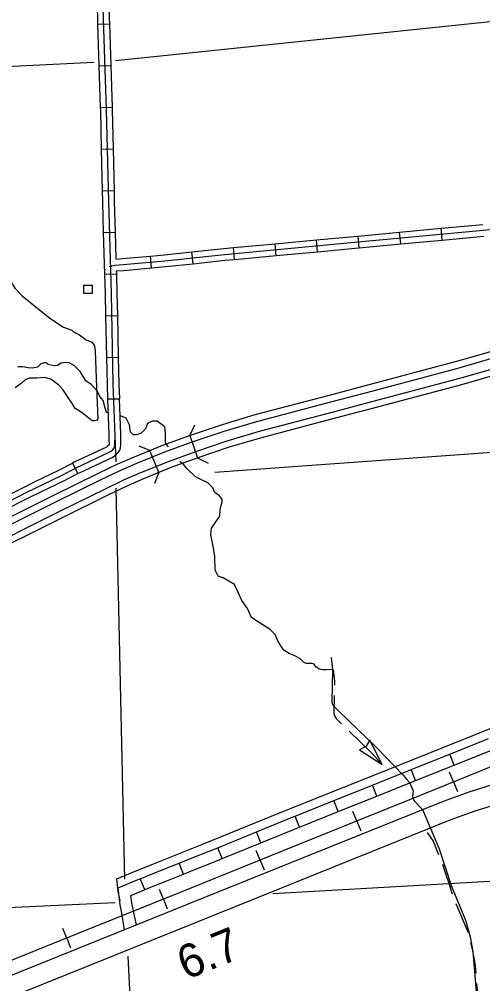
# Model space of a CAD drawing. Extents: x 1084508 to 1142749, y 1057638 to 1093403.
# Drawn here: x 1113940 to 1115781, y 1079113 to 1082947 of the extents above; entities that cross this region are included whole.
import ezdxf

# ---------------------------------------------------------------- set-up
doc = ezdxf.new("R2010")
doc.units = 0
for name, color, linetype in [('Level 15', 7, 'Continuous'), ('Level 19', 7, 'Continuous'), ('Level 31', 7, 'Continuous'), ('Level 32', 7, 'Continuous'), ('Level 35', 7, 'Continuous'), ('Level 39', 7, 'Continuous'), ('Level 40', 7, 'Continuous'), ('Level 43', 7, 'Continuous'), ('Level 47', 7, 'Continuous'), ('Level 48', 7, 'Continuous'), ('Level 5', 7, 'Continuous'), ('Level 56', 7, 'Continuous')]:
    doc.layers.add(name, color=color, linetype=linetype)

msp = doc.modelspace()

# ---------------------------------------------------------------- linework, layer by layer
at = {"layer": 'Level 15'}
for points in [[(1118020.1, 1080804.8), (1117454.8, 1080577.1), (1116519.3, 1080199.4), (1116394.7, 1080147.6), (1116308.1, 1080104.8), (1116151.2, 1080024.8), (1116076, 1079990.7), (1115983.7, 1079954.5), (1115857.6, 1079915.5), (1115726, 1079874.6), (1115624.4, 1079837.7), (1114621, 1079433.2), (1113651.5, 1079041.6), (1112659, 1078640), (1111665.4, 1078240.4), (1110770, 1077877.8), (1110703.6, 1077845.6), (1110619.8, 1077801.6), (1110387, 1077693.4)], [(1110420, 1077622.2), (1110654.6, 1077731.3), (1110738.9, 1077775.5), (1110801.9, 1077806.1), (1111694.8, 1078167.6), (1112688.3, 1078567.2), (1113680.9, 1078968.8), (1114650.4, 1079360.4), (1115652.5, 1079764.4), (1115751, 1079800.2), (1115880.8, 1079840.5), (1116009.6, 1079880.4), (1116106.5, 1079918.4), (1116185.3, 1079954.1), (1116343.3, 1080034.7), (1116427.2, 1080076.1), (1116549, 1080126.8), (1117484.2, 1080504.3), (1118049.4, 1080732)]]:
    msp.add_lwpolyline(points, dxfattribs=at)
at = {"layer": 'Level 19'}
for points in [[(1115943, 1081641.2), (1115942.1, 1081669.2), (1115894.9, 1081652.1), (1115793, 1081619.8), (1115671.8, 1081585.2), (1115308.6, 1081488.6), (1115170.7, 1081452), (1114876.6, 1081374.2), (1114745.7, 1081335.5), (1114618.7, 1081292.8), (1114508.6, 1081252.7), (1114397.1, 1081207), (1114330.7, 1081178.3), (1114253.4, 1081141.2), (1114074.2, 1081052.8), (1113719.4, 1080876.4)], [(1113731.3, 1080852.5), (1114086.1, 1081028.9), (1114265, 1081117.2), (1114341.7, 1081154), (1114407.4, 1081182.4), (1114518.3, 1081227.8), (1114627.5, 1081267.6), (1114753.7, 1081310), (1114883.8, 1081348.5), (1115177.5, 1081426.2), (1115315.4, 1081462.8), (1115678.9, 1081559.5), (1115800.7, 1081594.3), (1115903.5, 1081626.9), (1115943, 1081641.2)], [(1113749.5, 1080816), (1114104.2, 1080992.4), (1114282.9, 1081080.5), (1114358.7, 1081116.9), (1114423.3, 1081144.8), (1114533, 1081189.7), (1114641, 1081229.1), (1114766, 1081271.1), (1114894.8, 1081309.2), (1115187.9, 1081386.7), (1115325.9, 1081423.4), (1115689.8, 1081520.1), (1115812.5, 1081555.2), (1115916.6, 1081588.2), (1115944.3, 1081598.3), (1115945.2, 1081570.2)], [(1115945.2, 1081570.2), (1115925.2, 1081562.9), (1115820.2, 1081529.6), (1115696.9, 1081494.4), (1115332.8, 1081397.6), (1115194.8, 1081360.9), (1114902, 1081283.6), (1114774, 1081245.6), (1114649.8, 1081203.9), (1114542.6, 1081164.8), (1114433.6, 1081120.2), (1114369.7, 1081092.6), (1114294.6, 1081056.5), (1114116, 1080968.4), (1113761.4, 1080792.1)]]:
    msp.add_lwpolyline(points, dxfattribs=at)
at = {"layer": 'Level 31'}
for p, q in [((1114338.2, 1081438.6), (1114291.1, 1081436.9)), ((1114151.7, 1081182.7), (1114173.4, 1081140.9)), ((1114151.7, 1081182.7), (1114173.4, 1081140.9))]:
    msp.add_line(p, q, dxfattribs=at)
for points in [[(1114291.1, 1081436.9), (1114296.3, 1081296), (1114296.7, 1081273.4), (1114296.8, 1081257.5), (1114296.5, 1081254.5), (1114296.4, 1081254.3), (1114295.7, 1081253.1), (1114295.4, 1081252.8)], [(1114325.2, 1081216.3), (1114327.1, 1081217.8), (1114333.6, 1081224.7), (1114339.1, 1081233.9), (1114342.7, 1081243.7), (1114343.9, 1081255.2), (1114343.8, 1081273.8), (1114343.4, 1081297.8), (1114338.2, 1081438.6)], [(1112678.5, 1080424.1), (1112859.9, 1080514), (1113046.1, 1080606.6), (1113117.3, 1080641.9), (1113351.6, 1080758.1), (1113601.8, 1080884.1), (1113862.1, 1081012), (1113968.1, 1081065.3), (1114108.1, 1081133.7), (1114169.4, 1081165.4), (1114297.8, 1081225.9), (1114304.8, 1081230.3), (1114311.3, 1081235.3), (1114314.6, 1081238.9), (1114317.8, 1081244.1), (1114319.6, 1081249.1), (1114320.4, 1081256.3), (1114320.2, 1081273.6)], [(1114296.7, 1081253.8), (1114291.3, 1081249.7), (1114286.4, 1081246.6), (1114159, 1081186.5), (1114151.7, 1081182.7)], [(1114173.4, 1081140.9), (1114179.9, 1081144.3), (1114309.1, 1081205.2), (1114318.2, 1081211), (1114325.2, 1081216.3)], [(1114003.9, 1081109), (1114097.5, 1081154.7), (1114151.7, 1081182.7)], [(1114173.4, 1081140.9), (1114118.7, 1081112.6), (1114024.6, 1081066.7)], [(1113855.3, 1081035), (1113957.6, 1081086.4), (1114003.9, 1081109)], [(1114024.6, 1081066.7), (1113978.6, 1081044.2), (1113876.5, 1080992.9)]]:
    msp.add_lwpolyline(points, dxfattribs=at)
at = {"layer": 'Level 32'}
for p, q in [((1114251.2, 1082928), (1114298.2, 1082929.5)), ((1114256.6, 1082762.3), (1114303.7, 1082763.9)), ((1114262.1, 1082596.7), (1114309.1, 1082598.3)), ((1114266, 1082431.3), (1114313, 1082432.3)), ((1114269.7, 1082265.6), (1114316.8, 1082266.6)), ((1114274.2, 1082099.8), (1114321.3, 1082101.1)), ((1115290.5, 1082038.7), (1115286.1, 1082085.6)), ((1115455.5, 1082054.2), (1115451.1, 1082101.1)), ((1115620.5, 1082069.6), (1115616.1, 1082116.5)), ((1114960.4, 1082008), (1114956.1, 1082054.9)), ((1115125.4, 1082023.3), (1115121.1, 1082070.2)), ((1114465.6, 1081959), (1114461.4, 1082005.9)), ((1114630.9, 1081975.6), (1114625.9, 1082022.4)), ((1114795.4, 1081992.6), (1114791, 1082039.5)), ((1114278.9, 1081934.1), (1114326, 1081935.4)), ((1114283, 1081768.6), (1114330.1, 1081769.6)), ((1114286.6, 1081602.9), (1114333.7, 1081603.9)), ((1114291.1, 1081436.9), (1114338.2, 1081438.6)), ((1115668.4, 1079982.2), (1115650.8, 1080025.9)), ((1115514.6, 1079920.4), (1115497, 1079964.1)), ((1115360.8, 1079858.7), (1115343.2, 1079902.4)), ((1115206.9, 1079797), (1115189.4, 1079840.7)), ((1115053.1, 1079735.3), (1115035.6, 1079779)), ((1114899.8, 1079672.8), (1114882, 1079716.4)), ((1114746.4, 1079610.1), (1114728.6, 1079653.6)), ((1114592.2, 1079548.5), (1114574.9, 1079592.3)), ((1114438.7, 1079486.8), (1114420.9, 1079530.3))]:
    msp.add_line(p, q, dxfattribs=at)
for points in [[(1114582.8, 1083640.9), (1114442.9, 1083623.8), (1114400.3, 1083618.6), (1114382.1, 1083614), (1114359.7, 1083610.8), (1114316.1, 1083608.8), (1114281.8, 1083606.2), (1114273.5, 1083603.6), (1114264.1, 1083596.8), (1114258.3, 1083589.2), (1114255.6, 1083580.4), (1114254.7, 1083572.2), (1114256.1, 1083538.4), (1114260.5, 1083467.9), (1114263.6, 1083376.9), (1114264.7, 1083296.9), (1114274, 1082949.1), (1114286, 1082586.8), (1114294.3, 1082222.4), (1114304.7, 1081857.5), (1114312.5, 1081497.3), (1114323.9, 1081188)], [(1114246.6, 1083093.8), (1114250.5, 1082948.4), (1114251.2, 1082928)], [(1114293.6, 1083095.1), (1114297.5, 1082949.8), (1114298.2, 1082929.5)], [(1114251.2, 1082928), (1114256.6, 1082762.3)], [(1114298.2, 1082929.5), (1114303.7, 1082763.9)], [(1114256.6, 1082762.3), (1114262.1, 1082596.7)], [(1114303.7, 1082763.9), (1114309.1, 1082598.3)], [(1114262.1, 1082596.7), (1114262.4, 1082586.1), (1114266, 1082431.3)], [(1114309.1, 1082598.3), (1114309.5, 1082587.5), (1114313, 1082432.3)], [(1114266, 1082431.3), (1114269.7, 1082265.6)], [(1114313, 1082432.3), (1114316.8, 1082266.6)], [(1114269.7, 1082265.6), (1114270.7, 1082221.8), (1114274.2, 1082099.8)], [(1114316.8, 1082266.6), (1114317.8, 1082223), (1114321.3, 1082101.1)], [(1114299, 1081964.8), (1114308.3, 1081967.7), (1114320, 1081970.2), (1114352.5, 1081972.7), (1114519.1, 1081987.4), (1114755, 1082012.5), (1115272.5, 1082060.7), (1115755.1, 1082105.9), (1115796.3, 1082109.8), (1115946.5, 1082120.7)], [(1115616.1, 1082116.5), (1115752.8, 1082129.3), (1115781.1, 1082132)], [(1114274.2, 1082099.8), (1114278.9, 1081934.1)], [(1114321.3, 1082101.1), (1114324.3, 1081994.1)], [(1115121.1, 1082070.2), (1115270.3, 1082084.1), (1115286.1, 1082085.6)], [(1115286.1, 1082085.6), (1115451.1, 1082101.1)], [(1115451.1, 1082101.1), (1115616.1, 1082116.5)], [(1115620.5, 1082069.6), (1115757.3, 1082082.5), (1115785.5, 1082085.2)], [(1114791, 1082039.5), (1114956.1, 1082054.9)], [(1114956.1, 1082054.9), (1115121.1, 1082070.2)], [(1115290.5, 1082038.7), (1115455.5, 1082054.2)], [(1115455.5, 1082054.2), (1115620.5, 1082069.6)], [(1114324.3, 1081994.1), (1114350.6, 1081996.1), (1114461.4, 1082005.9)], [(1114461.4, 1082005.9), (1114516.8, 1082010.8), (1114625.9, 1082022.4)], [(1114625.9, 1082022.4), (1114752.6, 1082035.9), (1114791, 1082039.5)], [(1114795.4, 1081992.6), (1114960.4, 1082008)], [(1114960.4, 1082008), (1115125.4, 1082023.3)], [(1115125.4, 1082023.3), (1115274.7, 1082037.2), (1115290.5, 1082038.7)], [(1114465.6, 1081959), (1114521.4, 1081964), (1114630.9, 1081975.6)], [(1114630.9, 1081975.6), (1114757.3, 1081989.1), (1114795.4, 1081992.6)], [(1114278.9, 1081934.1), (1114281.1, 1081856.9), (1114283, 1081768.6)], [(1114325.7, 1081947), (1114354.4, 1081949.2), (1114465.6, 1081959)], [(1114325.7, 1081947), (1114326, 1081935.4)], [(1114326, 1081935.4), (1114328.2, 1081858.1), (1114330.1, 1081769.6)], [(1114283, 1081768.6), (1114286.6, 1081602.9)], [(1114330.1, 1081769.6), (1114333.7, 1081603.9)], [(1114286.6, 1081602.9), (1114288.9, 1081496.6), (1114291.1, 1081436.9)], [(1114333.7, 1081603.9), (1114336, 1081498), (1114338.2, 1081438.6)], [(1114340.9, 1079442.4), (1114338.7, 1079456.1), (1114333.7, 1079480.9), (1114327.7, 1079529.5), (1114391.4, 1079556.1), (1114486.8, 1079595.1), (1114605.5, 1079641.9), (1114672.4, 1079668.5), (1114987.3, 1079797.3), (1115465.4, 1079989), (1115922.9, 1080173), (1116386.8, 1080363.3), (1116774.6, 1080518.7), (1116851.1, 1080551.3), (1117291.2, 1080727), (1117354.1, 1080753.9), (1117360.1, 1080756), (1117364.6, 1080756.7), (1117369.9, 1080756.9), (1117377.8, 1080756.9)], [(1115650.8, 1080025.9), (1115804.6, 1080087.7)], [(1115497, 1079964.1), (1115650.8, 1080025.9)], [(1115668.4, 1079982.2), (1115822.1, 1080044)], [(1115514.6, 1079920.4), (1115668.4, 1079982.2)], [(1115343.2, 1079902.4), (1115487.1, 1079960.1), (1115497, 1079964.1)], [(1115189.4, 1079840.7), (1115343.2, 1079902.4)], [(1115360.8, 1079858.7), (1115504.7, 1079916.4), (1115514.6, 1079920.4)], [(1115206.9, 1079797), (1115360.8, 1079858.7)], [(1115035.6, 1079779), (1115189.4, 1079840.7)], [(1115053.1, 1079735.3), (1115206.9, 1079797)], [(1114882, 1079716.4), (1115009, 1079768.4), (1115035.6, 1079779)], [(1114728.6, 1079653.6), (1114882, 1079716.4)], [(1114899.8, 1079672.8), (1115026.7, 1079724.7), (1115053.1, 1079735.3)], [(1114746.4, 1079610.1), (1114899.8, 1079672.8)], [(1114574.9, 1079592.3), (1114627.3, 1079613), (1114694.1, 1079639.5), (1114728.6, 1079653.6)], [(1114420.9, 1079530.3), (1114508.5, 1079566.1), (1114574.9, 1079592.3)], [(1114592.2, 1079548.5), (1114644.6, 1079569.2), (1114711.7, 1079595.8), (1114746.4, 1079610.1)], [(1114357.9, 1079326.9), (1114346, 1079401.1), (1114340.9, 1079426.3), (1114332.7, 1079493.6), (1114412.9, 1079527.1), (1114420.9, 1079530.3)], [(1114438.7, 1079486.8), (1114526, 1079522.5), (1114592.2, 1079548.5)], [(1114405.3, 1079346), (1114387.4, 1079433.9), (1114383.7, 1079463.9), (1114430.9, 1079483.6), (1114438.7, 1079486.8)]]:
    msp.add_lwpolyline(points, dxfattribs=at)
at = {"layer": 'Level 35'}
for points in [[(1114291.6, 1081382.5), (1114286.8, 1081384.3), (1114281, 1081400.7), (1114274.2, 1081431.3), (1114260.6, 1081447.4), (1114250, 1081470.2), (1114226.2, 1081494.8), (1114204.7, 1081510.5), (1114182.4, 1081547.1), (1114160.1, 1081569.6), (1114139.1, 1081581.7), (1114124.8, 1081582.8), (1114106.1, 1081579.5), (1114091.7, 1081570.7), (1114081.8, 1081569.6), (1114078.5, 1081569.6), (1114055.4, 1081575.1), (1114048.8, 1081581.7), (1114041, 1081581.7), (1114025.6, 1081577.3), (1114012.4, 1081564.1), (1113991.4, 1081560.8), (1113976, 1081561.9), (1113952.9, 1081565.2), (1113934.1, 1081565.2)], [(1114533.2, 1081246.8), (1114521.6, 1081263), (1114521.6, 1081278.5), (1114521.6, 1081302.7), (1114518.3, 1081327), (1114488.5, 1081349), (1114467.6, 1081349), (1114449.9, 1081340.2), (1114442.2, 1081319.3), (1114423.5, 1081300.5), (1114404.6, 1081294.9), (1114393.6, 1081294.9), (1114382.6, 1081305.1), (1114378.4, 1081334.3), (1114365.2, 1081361.9), (1114341.9, 1081371.2)], [(1115187.2, 1080362.3), (1115159.7, 1080361.1), (1115144.3, 1080361.1), (1115131, 1080363.3), (1115118.9, 1080372.1), (1115111.2, 1080383.1), (1115103.5, 1080386.4), (1115098, 1080386.4), (1115080.3, 1080386.4), (1115069.3, 1080390.8), (1115055, 1080406.3), (1115031.9, 1080418.4), (1115012, 1080426.1), (1114991.1, 1080439.3), (1114982.3, 1080452.6), (1114967.9, 1080475.7), (1114956.9, 1080501.1), (1114937.1, 1080520.9), (1114905.1, 1080540.8), (1114862.1, 1080568.4), (1114846.7, 1080604.7), (1114824.7, 1080636.7), (1114810.3, 1080668.7), (1114794.9, 1080699.6), (1114750.8, 1080727.1), (1114729.9, 1080733.8), (1114718.9, 1080756.9), (1114716.6, 1080813.1), (1114708.9, 1080859.5), (1114701.2, 1080898.1), (1114704.4, 1080923.4), (1114737.6, 1080971.9), (1114738.7, 1080995.1), (1114740.9, 1081010.5), (1114746.4, 1081028.2), (1114746.4, 1081039.2), (1114735.4, 1081052.4), (1114716.6, 1081065.7), (1114708.9, 1081084.4), (1114689.1, 1081104.3), (1114659.3, 1081118.6), (1114638.4, 1081129.6), (1114607.5, 1081160.5), (1114594.3, 1081175.9), (1114580, 1081188.1), (1114579.3, 1081188.8)]]:
    msp.add_lwpolyline(points, dxfattribs=at)
at = {"layer": 'Level 39'}
for p, q in [((1114617.2, 1081292.3), (1114637.6, 1081334.7)), ((1114617.2, 1081292.3), (1114648.3, 1081203.4)), ((1114459.4, 1081232.5), (1114415.9, 1081250.7)), ((1114495, 1081145.3), (1114459.4, 1081232.5)), ((1114648.3, 1081203.4), (1114690.7, 1081183)), ((1114495, 1081145.3), (1114476.9, 1081101.9))]:
    msp.add_line(p, q, dxfattribs=at)
at = {"layer": 'Level 40'}
for p, q in [((1115665.3, 1079915), (1115649.7, 1079953.4)), ((1115665.3, 1079915), (1115680.9, 1079876.6)), ((1115281.2, 1079759.6), (1115265.7, 1079798)), ((1115281.2, 1079759.6), (1115296.7, 1079721.1)), ((1114897, 1079604.5), (1114881.5, 1079642.9)), ((1114897, 1079604.5), (1114912.5, 1079566.1)), ((1114512.9, 1079449.2), (1114497.4, 1079487.6)), ((1114512.9, 1079449.3), (1114528.4, 1079410.9)), ((1114128.6, 1079294.2), (1114113.2, 1079332.6)), ((1114128.6, 1079294.2), (1114144.1, 1079255.8))]:
    msp.add_line(p, q, dxfattribs=at)
msp.add_lwpolyline([(1121400, 1082230.5), (1120947.6, 1082048.6), (1120536.9, 1081881.6), (1120219.3, 1081753.5), (1119811.4, 1081587.9), (1119379.8, 1081414.4), (1118952.7, 1081242.7), (1118535.5, 1081073.6), (1118086.9, 1080892.2), (1117648.9, 1080715.7), (1117201.2, 1080536.1), (1116766.6, 1080359.5), (1116349.4, 1080191.7), (1115917.9, 1080017.8), (1115490.3, 1079843.8), (1115046.9, 1079665.1), (1114614.5, 1079490.3), (1114164.2, 1079308.5), (1113746.2, 1079140.3)], dxfattribs=at)
msp.add_lwpolyline([(1121400, 1082230.5), (1120947.6, 1082048.6), (1120536.9, 1081881.6), (1120219.3, 1081753.5), (1119811.4, 1081587.9), (1119379.8, 1081414.4), (1118952.7, 1081242.7), (1118535.5, 1081073.6), (1118086.9, 1080892.2), (1117648.9, 1080715.7), (1117201.2, 1080536.1), (1116766.6, 1080359.5), (1116349.4, 1080191.7), (1115917.9, 1080017.8), (1115490.3, 1079843.8), (1115046.9, 1079665.1), (1114614.5, 1079490.3), (1114164.2, 1079308.5), (1113746.2, 1079140.3)], dxfattribs=at)
at = {"layer": 'Level 43'}
for p, q in [((1115316.6, 1080056.2), (1115291.1, 1080043.1)), ((1115332.4, 1080080.5), (1115316.9, 1080056.4)), ((1115381.7, 1079984.8), (1115332.4, 1080080.5)), ((1115291.1, 1080043.1), (1115381.7, 1079984.8))]:
    msp.add_line(p, q, dxfattribs=at)
for points in [[(1115178.7, 1080409.7), (1115184.1, 1080362.5), (1115181.4, 1080234.2), (1115183.4, 1080225.1), (1115190.5, 1080214.8), (1115211, 1080194.8), (1115357.5, 1080053.1), (1115465.2, 1079941.8), (1115480.3, 1079924.4), (1115490.6, 1079913.3), (1115504.4, 1079879.9), (1115503.9, 1079867.9), (1115502.2, 1079856.3), (1115507.9, 1079841.1), (1115541.8, 1079805.9), (1115608.3, 1079649.4), (1115632.4, 1079576.3), (1115656.4, 1079503.3), (1115713.4, 1079366.1), (1115731.2, 1079299.3), (1115741.9, 1079240.2), (1115757.9, 1079050.4)], [(1115187.2, 1080362.3), (1115192.5, 1080315.1), (1115192.2, 1080300.4)], [(1115191.4, 1080259), (1115189.9, 1080186.8), (1115191.9, 1080177.6), (1115199, 1080167.4), (1115219.5, 1080147.4), (1115220.6, 1080146.3)], [(1115250.4, 1080117.5), (1115339.8, 1080031.1), (1115381.7, 1079984.8)], [(1115560.2, 1079713.9), (1115583.9, 1079679.4), (1115606.1, 1079627.2)], [(1115621.2, 1079588.6), (1115640.6, 1079529.6)], [(1115640.6, 1079529.6), (1115640.8, 1079528.9), (1115660, 1079470.6)], [(1115674.8, 1079431.9), (1115721.9, 1079318.7), (1115722.3, 1079317)], [(1115733, 1079277), (1115739.7, 1079251.9), (1115750.3, 1079192.7), (1115753.6, 1079154.7)], [(1115757.1, 1079113.4), (1115766.4, 1079003), (1115767.2, 1078989.5)]]:
    msp.add_lwpolyline(points, dxfattribs=at)
at = {"layer": 'Level 47'}
for points in [[(1113630.4, 1082631.3), (1113628.5, 1082607.4), (1113632.6, 1082578.7), (1113640.8, 1082558.2), (1113667.5, 1082516.2), (1113709.5, 1082446.9), (1113766.9, 1082334.7), (1113822.4, 1082237.7), (1113839.3, 1082176.1), (1113842.9, 1082154.1), (1113842.9, 1082135.6), (1113835.2, 1082108.5), (1113832.2, 1082089.5), (1113839.3, 1082057.7), (1113848.6, 1082029), (1113863.4, 1081998.8), (1113893.7, 1081926.5), (1113922.4, 1081878.8), (1113952.1, 1081847.5), (1114061.7, 1081758.8), (1114116.5, 1081722.6)], [(1114116.5, 1081722.6), (1114148.8, 1081710.8), (1114155.9, 1081705.2), (1114180, 1081692.3), (1114205.7, 1081672.9), (1114228.9, 1081663.6), (1114239.2, 1081649.3), (1114241.7, 1081628.8), (1114246.9, 1081482.7), (1114252, 1081358.9), (1114246.8, 1081351.7), (1114238.6, 1081350.2), (1114229.9, 1081350.7), (1114216.1, 1081361.5), (1114186.4, 1081385), (1114162.3, 1081399.4), (1114150, 1081420.4), (1114113.7, 1081476)], [(1114113.7, 1081476), (1114097.8, 1081492.4), (1114065.5, 1081516.5), (1114040.4, 1081523.1), (1114009.7, 1081520.6), (1113979.9, 1081520.6), (1113963.5, 1081513.9), (1113947.2, 1081499.6), (1113923.6, 1081482.6)]]:
    msp.add_lwpolyline(points, dxfattribs=at)
at = {"layer": 'Level 5'}
for points in [[(1114322.3, 1082783.4), (1115887.7, 1082945.9)], [(1113670.6, 1082749.2), (1114236.3, 1082776.9)], [(1114717.4, 1081146.9), (1115926.9, 1081234.7)], [(1114323.7, 1081083.1), (1114358.1, 1079528.4)], [(1114947.2, 1079471), (1115995.2, 1079531.6)], [(1113158.1, 1079381.2), (1114320.1, 1079435.2)], [(1114371.1, 1079222.3), (1114399.7, 1078661.9), (1114422, 1078274.2), (1114459.8, 1077779.5)]]:
    msp.add_lwpolyline(points, dxfattribs=at)
at = {"layer": 'Level 56'}
msp.add_lwpolyline([(1114197.2, 1081857.3), (1114197.2, 1081890), (1114230, 1081890), (1114230, 1081857.3)], close=True, dxfattribs=at)

# ---------------------------------------------------------------- texts
at = {"layer": 'Level 48'}
msp.add_text('6.7', height=132.58, rotation=21.9798, dxfattribs=at).set_placement((1114601.8, 1079126.7))

doc.saveas('drawing.dxf')
